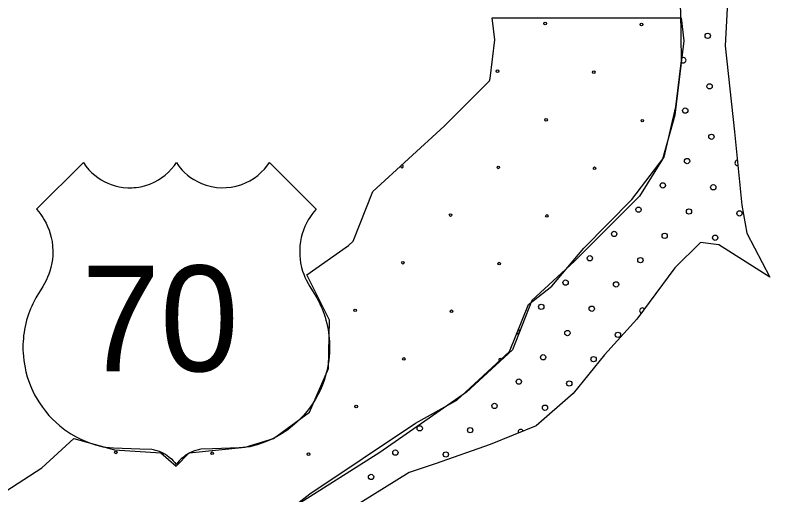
# Model space of a CAD drawing. Extents: x 1612280 to 1883141, y 560852 to 780851.
# Drawn here: x 1778907 to 1781921, y 672101 to 674018 of the extents above; entities that cross this region are included whole.
import ezdxf

# ---------------------------------------------------------------- set-up
doc = ezdxf.new("R2010")
doc.units = 0
for name, color, linetype in [('DESIGN - EROSION CONTROL - Devices', 7, 'Continuous'), ('DESIGN - SCRATCH - User 1', 7, 'Continuous'), ('DESIGN - TRAFFIC CONTROL PERMANENT - Pavement Marking Text', 7, 'Continuous'), ('SURVEY - DRAINAGE - Bridge Deck with Text', 7, 'Continuous')]:
    doc.layers.add(name, color=color, linetype=linetype)

msp = doc.modelspace()

# ---------------------------------------------------------------- linework, layer by layer
at = {"layer": 'DESIGN - EROSION CONTROL - Devices'}
for centre in [(1781023, 673984.2), (1781023, 673984.2), (1781407.5, 673980.4), (1781407.5, 673980.4), (1780832.6, 673793.8), (1780832.6, 673793.8), (1781217.1, 673790), (1781217.1, 673790), (1781026.7, 673599.6), (1781026.7, 673599.6), (1781411.2, 673595.9), (1781411.2, 673595.9), (1780836.3, 673409.2), (1780836.3, 673409.2), (1781220.8, 673405.5), (1781220.8, 673405.5), (1780645.9, 673218.8), (1780645.9, 673218.8), (1781030.4, 673215.1), (1781030.4, 673215.1), (1780455.5, 673028.4), (1780455.5, 673028.4), (1780840, 673024.7), (1780840, 673024.7), (1780265.1, 672838), (1780265.1, 672838), (1780649.6, 672834.3), (1780649.6, 672834.3), (1780459.2, 672643.8), (1780459.2, 672643.8), (1780268.8, 672453.4), (1780268.8, 672453.4), (1779309.3, 672270.5), (1779309.3, 672270.5), (1779693.8, 672266.8), (1779693.8, 672266.8), (1780078.4, 672263), (1780078.4, 672263)]:
    msp.add_circle(centre, 5.28, dxfattribs=at)
for centre, start, end in [((1780642.1, 673603.4), 296.2297, 333.8075), ((1780451.7, 673412.9), 149.2716, 115.7838), ((1780843.8, 672640.1), 356.4623, 268.9944)]:
    msp.add_arc(centre, 5.28, start, end, dxfattribs=at)
at = {"layer": 'DESIGN - SCRATCH - User 1'}
for points in [[(1781399.3, 674928.5), (1781666.5, 675027.6), (1781679.7, 674832.8), (1781732.5, 674525.8), (1781772.1, 674304.6), (1781752.3, 674096.6), (1781742.4, 673895.2), (1781778.7, 673551.9), (1781808.4, 673258.1), (1781828.2, 673145.9), (1781920.6, 672970.9), (1781716, 673099.7), (1781643.4, 673109.6), (1781541.2, 673007.2), (1781389.4, 672802.6), (1781260.8, 672660.6), (1781135.4, 672505.5), (1780986.9, 672376.7)], [(1781399.3, 674928.5), (1781666.5, 675027.6), (1781679.7, 674832.8), (1781732.5, 674525.8), (1781772.1, 674304.6), (1781752.3, 674096.6), (1781742.4, 673895.2), (1781778.7, 673551.9), (1781808.4, 673258.1), (1781828.2, 673145.9), (1781920.6, 672970.9), (1781716, 673099.7), (1781643.4, 673109.6), (1781541.2, 673007.2), (1781389.4, 672802.6), (1781260.8, 672660.6), (1781135.4, 672505.5), (1780986.9, 672376.7)], [(1780505.3, 672386.6), (1780670.2, 672479), (1780881.4, 672673.8), (1780957.2, 672862), (1781049.6, 672934.6), (1781178.3, 673086.5), (1781369.6, 673281.2), (1781498.3, 673449.6), (1781544.5, 673651), (1781567.6, 673835.8), (1781564.3, 674033.9), (1781534.6, 674354.1), (1781514.8, 674614.9), (1781468.6, 674786.6), (1781399.3, 674928.5)], [(1780505.3, 672386.6), (1780670.2, 672479), (1780881.4, 672673.8), (1780957.2, 672862), (1781049.6, 672934.6), (1781178.3, 673086.5), (1781369.6, 673281.2), (1781498.3, 673449.6), (1781544.5, 673651), (1781567.6, 673835.8), (1781564.3, 674033.9), (1781534.6, 674354.1), (1781514.8, 674614.9), (1781468.6, 674786.6), (1781399.3, 674928.5)], [(1778870, 672115.1), (1779014, 672209.1), (1779142, 672326.1), (1779303.9, 672280), (1779489.1, 672268.6), (1779549.6, 672215.7), (1779602.6, 672268.6), (1779825.6, 672291.3), (1779939, 672325.4), (1780082.7, 672431.3), (1780158.3, 672605.3), (1780162.1, 672798.2), (1780071.3, 672979.8), (1780238.4, 673096.8), (1780257.1, 673114), (1780335.2, 673312.9), (1780620.2, 673574.3), (1780800.5, 673754.8), (1780803.3, 673764.6), (1780821.7, 673919.1), (1780812.3, 674006.9)], [(1778870, 672115.1), (1779014, 672209.1), (1779142, 672326.1), (1779303.9, 672280), (1779489.1, 672268.6), (1779549.6, 672215.7), (1779602.6, 672268.6), (1779825.6, 672291.3), (1779939, 672325.4), (1780082.7, 672431.3), (1780158.3, 672605.3), (1780162.1, 672798.2), (1780071.3, 672979.8), (1780238.4, 673096.8), (1780257.1, 673114), (1780335.2, 673312.9), (1780620.2, 673574.3), (1780800.5, 673754.8), (1780803.3, 673764.6), (1780821.7, 673919.1), (1780812.3, 674006.9)], [(1781566.5, 674006.9), (1781576.4, 673914.7), (1781541.1, 673618.3), (1781491.8, 673441.9), (1781400.1, 673293.7), (1781139.2, 673032.6), (1780969.9, 672877.4), (1780892.3, 672679.8), (1780709, 672510.4), (1780363.4, 672270.5), (1780017.9, 672051.7), (1779862.7, 671953), (1779637.1, 671762.4), (1779474.9, 671614.2), (1779312.7, 671508.4), (1779199.8, 671416.6), (1779122.3, 671324.9), (1779064, 671224), (1779060.5, 670871.2), (1779131, 670596), (1779145.1, 670285.5), (1779173.3, 670183.1), (1779229.7, 670119.6)], [(1781566.5, 674006.9), (1781576.4, 673914.7), (1781541.1, 673618.3), (1781491.8, 673441.9), (1781400.1, 673293.7), (1781139.2, 673032.6), (1780969.9, 672877.4), (1780892.3, 672679.8), (1780709, 672510.4), (1780363.4, 672270.5), (1780017.9, 672051.7), (1779862.7, 671953), (1779637.1, 671762.4), (1779474.9, 671614.2), (1779312.7, 671508.4), (1779199.8, 671416.6), (1779122.3, 671324.9), (1779064, 671224), (1779060.5, 670871.2), (1779131, 670596), (1779145.1, 670285.5), (1779173.3, 670183.1), (1779229.7, 670119.6)], [(1780812.3, 674006.9), (1781566.5, 674006.9)], [(1780812.3, 674006.9), (1781566.5, 674006.9)], [(1779239.1, 670134.5), (1779150.5, 670207.8), (1779146.6, 670346.7), (1779127.4, 670597.3), (1779065.7, 670855.7), (1779058, 671114.2), (1779081.1, 671287.7), (1779192.9, 671434.3), (1779370.2, 671546.1), (1779493.5, 671642.5), (1779763.3, 671854.6), (1780083.2, 672105.3), (1780505.3, 672386.6)], [(1779239.1, 670134.5), (1779150.5, 670207.8), (1779146.6, 670346.7), (1779127.4, 670597.3), (1779065.7, 670855.7), (1779058, 671114.2), (1779081.1, 671287.7), (1779192.9, 671434.3), (1779370.2, 671546.1), (1779493.5, 671642.5), (1779763.3, 671854.6), (1780083.2, 672105.3), (1780505.3, 672386.6)], [(1780986.9, 672376.7), (1780804, 672302), (1780584.3, 672224.9), (1780480.2, 672190.2), (1780195, 672012.8), (1779948.3, 671804.5), (1779759.5, 671646.4), (1779589.9, 671496), (1779401, 671349.4), (1779323.9, 671256.9), (1779273.8, 671094.9), (1779254.5, 670863.5), (1779231.4, 670767), (1779239.1, 670508.6), (1779258.4, 670377.5), (1779343.2, 670285), (1779239.1, 670134.5)], [(1780986.9, 672376.7), (1780804, 672302), (1780584.3, 672224.9), (1780480.2, 672190.2), (1780195, 672012.8), (1779948.3, 671804.5), (1779759.5, 671646.4), (1779589.9, 671496), (1779401, 671349.4), (1779323.9, 671256.9), (1779273.8, 671094.9), (1779254.5, 670863.5), (1779231.4, 670767), (1779239.1, 670508.6), (1779258.4, 670377.5), (1779343.2, 670285), (1779239.1, 670134.5)]]:
    msp.add_lwpolyline(points, dxfattribs=at)
msp.add_circle((1781799.1, 673225.3), 10.6, dxfattribs=at)
msp.add_circle((1781799.1, 673225.3), 10.6, dxfattribs=at)
msp.add_arc((1781791.7, 673426.9), 10.6, 97.5373, 274.004, dxfattribs=at)
at = {"layer": 'DESIGN - TRAFFIC CONTROL PERMANENT - Pavement Marking Text'}
for centre in [(1781672.2, 673934.7), (1781672.2, 673934.7), (1781679.7, 673733.1), (1781679.7, 673733.1), (1781582.6, 673636), (1781582.6, 673636), (1781687.1, 673531.5), (1781687.1, 673531.5), (1781590, 673434.4), (1781590, 673434.4), (1781493, 673337.3), (1781493, 673337.3), (1781694.6, 673329.9), (1781694.6, 673329.9), (1781395.9, 673240.3), (1781395.9, 673240.3), (1781597.5, 673232.8), (1781597.5, 673232.8), (1781298.8, 673143.2), (1781298.8, 673143.2), (1781500.4, 673135.7), (1781500.4, 673135.7), (1781702.1, 673128.2), (1781702.1, 673128.2), (1781201.8, 673046.1), (1781201.8, 673046.1), (1781403.4, 673038.6), (1781403.4, 673038.6), (1781104.7, 672949), (1781104.7, 672949), (1781306.3, 672941.6), (1781306.3, 672941.6), (1781007.6, 672852), (1781007.6, 672852), (1781209.2, 672844.5), (1781209.2, 672844.5), (1781112.2, 672747.4), (1781112.2, 672747.4), (1781313.8, 672740), (1781313.8, 672740), (1781015.1, 672650.4), (1781015.1, 672650.4), (1781216.7, 672642.9), (1781216.7, 672642.9), (1780918, 672553.3), (1780918, 672553.3), (1781119.6, 672545.8), (1781119.6, 672545.8), (1780820.9, 672456.2), (1780820.9, 672456.2), (1781022.6, 672448.7), (1781022.6, 672448.7), (1780522.3, 672366.6), (1780522.3, 672366.6), (1780723.9, 672359.1), (1780723.9, 672359.1), (1780425.2, 672269.5), (1780425.2, 672269.5), (1780626.8, 672262.1), (1780626.8, 672262.1), (1780328.1, 672172.5), (1780328.1, 672172.5)]:
    msp.add_circle(centre, 10.6, dxfattribs=at)
for centre, start, end in [((1781575.1, 673837.6), 219.36, 136.8295), ((1781410.8, 672837), 35.1355, 251.7511), ((1780910.5, 672754.9), 265.9889, 50.0896), ((1780925.5, 672351.7), 21.9807, 202.4255)]:
    msp.add_arc(centre, 10.6, start, end, dxfattribs=at)
at = {"layer": 'SURVEY - DRAINAGE - Bridge Deck with Text'}
for points in [[(1778992.3, 673241.9), (1779179.7, 673428.4), (1779189.5, 673414.6), (1779201.8, 673399.8), (1779213.9, 673387.7), (1779225.1, 673377.8), (1779237.5, 673368.4), (1779250.3, 673360), (1779262.7, 673353), (1779277.2, 673346.1), (1779290.3, 673340.9), (1779306.7, 673335.7), (1779322.3, 673332), (1779338.8, 673329.4), (1779356.5, 673328), (1779364.5, 673327.8), (1779372.6, 673328), (1779380.5, 673328.3), (1779390.6, 673329.3), (1779401, 673330.7), (1779414.5, 673333.3), (1779427, 673336.6), (1779445.1, 673342.7), (1779462.4, 673350.2), (1779478.9, 673359.1), (1779492.8, 673368.2), (1779506.5, 673378.6), (1779519.8, 673390.6), (1779531.8, 673403.2), (1779543, 673417.1), (1779550.9, 673428.4), (1779557.8, 673418.4), (1779566.5, 673407.2), (1779574.5, 673398.2), (1779583.8, 673388.8), (1779595.5, 673378.5), (1779607.9, 673369), (1779621.1, 673360.3), (1779634.7, 673352.6), (1779650.6, 673345.1), (1779669.3, 673338.2), (1779690.5, 673332.7), (1779711.4, 673329.2), (1779729.6, 673327.9), (1779749.3, 673328.2), (1779769.6, 673330.3), (1779789.7, 673334.3), (1779812.1, 673341.1), (1779829.8, 673348.4), (1779844.4, 673355.9), (1779861.4, 673366.4), (1779875.6, 673376.9), (1779891.4, 673391), (1779902.1, 673402.2), (1779912, 673414.2), (1779922.1, 673428.4), (1780108.9, 673241.9)], [(1778992.3, 673241.9), (1779179.7, 673428.4), (1779189.5, 673414.6), (1779201.8, 673399.8), (1779213.9, 673387.7), (1779225.1, 673377.8), (1779237.5, 673368.4), (1779250.3, 673360), (1779262.7, 673353), (1779277.2, 673346.1), (1779290.3, 673340.9), (1779306.7, 673335.7), (1779322.3, 673332), (1779338.8, 673329.4), (1779356.5, 673328), (1779364.5, 673327.8), (1779372.6, 673328), (1779380.5, 673328.3), (1779390.6, 673329.3), (1779401, 673330.7), (1779414.5, 673333.3), (1779427, 673336.6), (1779445.1, 673342.7), (1779462.4, 673350.2), (1779478.9, 673359.1), (1779492.8, 673368.2), (1779506.5, 673378.6), (1779519.8, 673390.6), (1779531.8, 673403.2), (1779543, 673417.1), (1779550.9, 673428.4), (1779557.8, 673418.4), (1779566.5, 673407.2), (1779574.5, 673398.2), (1779583.8, 673388.8), (1779595.5, 673378.5), (1779607.9, 673369), (1779621.1, 673360.3), (1779634.7, 673352.6), (1779650.6, 673345.1), (1779669.3, 673338.2), (1779690.5, 673332.7), (1779711.4, 673329.2), (1779729.6, 673327.9), (1779749.3, 673328.2), (1779769.6, 673330.3), (1779789.7, 673334.3), (1779812.1, 673341.1), (1779829.8, 673348.4), (1779844.4, 673355.9), (1779861.4, 673366.4), (1779875.6, 673376.9), (1779891.4, 673391), (1779902.1, 673402.2), (1779912, 673414.2), (1779922.1, 673428.4), (1780108.9, 673241.9)], [(1778992.3, 673241.9), (1779001.4, 673231.3), (1779009.6, 673220.6), (1779017.2, 673209.4), (1779023.5, 673199.2), (1779030.4, 673186.7), (1779036.9, 673172.8), (1779042.5, 673158.8), (1779047.6, 673143.4), (1779051.4, 673128.9), (1779054.6, 673112.9), (1779056.9, 673095.2), (1779058, 673073.5), (1779057.6, 673057.1), (1779056.2, 673041.2), (1779054.2, 673027.2), (1779050.3, 673008.9), (1779046.3, 672995.1), (1779041.8, 672982), (1779036.9, 672969.9), (1779032.1, 672959.5), (1779024.3, 672945.7), (1779017.1, 672933.2), (1779006.6, 672915.5), (1778993.8, 672894.4), (1778990.1, 672888.5), (1778984.1, 672877.4), (1778977.6, 672864.3), (1778973.4, 672855.2), (1778968.6, 672843.8), (1778964.5, 672833.5), (1778960.6, 672822.5), (1778956.7, 672810.8), (1778953, 672798.2), (1778949.5, 672784.8), (1778947, 672773.6), (1778944.7, 672761.6), (1778942.8, 672749.6), (1778941, 672736.9), (1778939.9, 672725.4), (1778939, 672713.8), (1778938.5, 672702.9), (1778938.4, 672691.8), (1778938.5, 672679.3), (1778938.9, 672667.8), (1778940, 672653.2), (1778941.7, 672638.1), (1778943.9, 672622.8), (1778946.7, 672608.1), (1778950.3, 672591.8), (1778955.6, 672572.7), (1778960.3, 672558.2), (1778966.8, 672540.6), (1778972.7, 672526.9), (1778977.8, 672515.3), (1778985.1, 672500.7), (1778994.8, 672483.2), (1779003.9, 672468.5), (1779015.9, 672451), (1779028.5, 672434.6), (1779042.3, 672418.4), (1779056.8, 672403), (1779069.2, 672391), (1779086.1, 672376.3), (1779105.9, 672360.9), (1779130.1, 672344.7), (1779150.3, 672332.9), (1779169.8, 672322.9), (1779187.8, 672314.8), (1779208.6, 672306.8), (1779227.9, 672300.4), (1779247.3, 672295.1), (1779257.1, 672292.8), (1779269.8, 672291.2), (1779299.9, 672288.5), (1779405.5, 672285.2), (1779453.2, 672282.8), (1779457.7, 672282.2), (1779462.5, 672281.1), (1779467.7, 672279.8), (1779472.7, 672278.3), (1779477.4, 672276.8), (1779482, 672275.1), (1779487.4, 672272.9), (1779491.8, 672271), (1779496.9, 672268.5), (1779500.7, 672266.4), (1779504.8, 672264.1), (1779513.3, 672258.7), (1779522.4, 672252), (1779531, 672244.6), (1779538.6, 672237.1), (1779545.1, 672229.8), (1779550.6, 672221.5)], [(1778992.3, 673241.9), (1779001.4, 673231.3), (1779009.6, 673220.6), (1779017.2, 673209.4), (1779023.5, 673199.2), (1779030.4, 673186.7), (1779036.9, 673172.8), (1779042.5, 673158.8), (1779047.6, 673143.4), (1779051.4, 673128.9), (1779054.6, 673112.9), (1779056.9, 673095.2), (1779058, 673073.5), (1779057.6, 673057.1), (1779056.2, 673041.2), (1779054.2, 673027.2), (1779050.3, 673008.9), (1779046.3, 672995.1), (1779041.8, 672982), (1779036.9, 672969.9), (1779032.1, 672959.5), (1779024.3, 672945.7), (1779017.1, 672933.2), (1779006.6, 672915.5), (1778993.8, 672894.4), (1778990.1, 672888.5), (1778984.1, 672877.4), (1778977.6, 672864.3), (1778973.4, 672855.2), (1778968.6, 672843.8), (1778964.5, 672833.5), (1778960.6, 672822.5), (1778956.7, 672810.8), (1778953, 672798.2), (1778949.5, 672784.8), (1778947, 672773.6), (1778944.7, 672761.6), (1778942.8, 672749.6), (1778941, 672736.9), (1778939.9, 672725.4), (1778939, 672713.8), (1778938.5, 672702.9), (1778938.4, 672691.8), (1778938.5, 672679.3), (1778938.9, 672667.8), (1778940, 672653.2), (1778941.7, 672638.1), (1778943.9, 672622.8), (1778946.7, 672608.1), (1778950.3, 672591.8), (1778955.6, 672572.7), (1778960.3, 672558.2), (1778966.8, 672540.6), (1778972.7, 672526.9), (1778977.8, 672515.3), (1778985.1, 672500.7), (1778994.8, 672483.2), (1779003.9, 672468.5), (1779015.9, 672451), (1779028.5, 672434.6), (1779042.3, 672418.4), (1779056.8, 672403), (1779069.2, 672391), (1779086.1, 672376.3), (1779105.9, 672360.9), (1779130.1, 672344.7), (1779150.3, 672332.9), (1779169.8, 672322.9), (1779187.8, 672314.8), (1779208.6, 672306.8), (1779227.9, 672300.4), (1779247.3, 672295.1), (1779257.1, 672292.8), (1779269.8, 672291.2), (1779299.9, 672288.5), (1779405.5, 672285.2), (1779453.2, 672282.8), (1779457.7, 672282.2), (1779462.5, 672281.1), (1779467.7, 672279.8), (1779472.7, 672278.3), (1779477.4, 672276.8), (1779482, 672275.1), (1779487.4, 672272.9), (1779491.8, 672271), (1779496.9, 672268.5), (1779500.7, 672266.4), (1779504.8, 672264.1), (1779513.3, 672258.7), (1779522.4, 672252), (1779531, 672244.6), (1779538.6, 672237.1), (1779545.1, 672229.8), (1779550.6, 672221.5)], [(1780108.9, 673241.9), (1780099.8, 673231.3), (1780091.5, 673220.6), (1780083.9, 673209.4), (1780077.6, 673199.2), (1780070.8, 673186.7), (1780064.3, 673172.8), (1780058.7, 673158.8), (1780053.6, 673143.4), (1780049.7, 673128.9), (1780046.6, 673112.9), (1780044.3, 673095.2), (1780043.2, 673073.6), (1780043.5, 673057.1), (1780044.9, 673041.2), (1780047, 673027.2), (1780050.9, 673009), (1780054.8, 672995.1), (1780059.4, 672982), (1780064.3, 672969.9), (1780069.1, 672959.5), (1780076.8, 672945.8), (1780084.1, 672933.2), (1780094.6, 672915.5), (1780107.4, 672894.5), (1780111.1, 672888.5), (1780117.1, 672877.4), (1780123.6, 672864.3), (1780127.8, 672855.2), (1780132.6, 672843.9), (1780136.7, 672833.5), (1780140.6, 672822.6), (1780144.5, 672810.8), (1780148.2, 672798.2), (1780151.6, 672784.8), (1780154.1, 672773.6), (1780156.5, 672761.6), (1780158.4, 672749.7), (1780160.1, 672737), (1780161.3, 672725.4), (1780162.2, 672713.8), (1780162.6, 672702.9), (1780162.8, 672691.8), (1780162.7, 672679.4), (1780162.2, 672667.8), (1780161.2, 672653.3), (1780159.5, 672638.1), (1780157.3, 672622.9), (1780154.5, 672608.1), (1780150.8, 672591.8), (1780145.6, 672572.7), (1780140.9, 672558.2), (1780134.4, 672540.6), (1780128.5, 672526.9), (1780123.4, 672515.3), (1780116.1, 672500.7), (1780106.4, 672483.2), (1780097.3, 672468.5), (1780085.3, 672451), (1780072.7, 672434.6), (1780058.9, 672418.4), (1780044.4, 672403), (1780032, 672391.1), (1780015.1, 672376.3), (1779995.3, 672361), (1779971.1, 672344.7), (1779950.9, 672332.9), (1779931.4, 672322.9), (1779913.4, 672314.9), (1779892.6, 672306.8), (1779873.3, 672300.5), (1779853.9, 672295.1), (1779844.1, 672292.9), (1779831.4, 672291.2), (1779801.3, 672288.5), (1779695.7, 672285.2), (1779648, 672282.8), (1779643.5, 672282.2), (1779638.7, 672281.1), (1779633.5, 672279.8), (1779628.5, 672278.3), (1779623.8, 672276.8), (1779619.2, 672275.1), (1779613.8, 672272.9), (1779609.4, 672271), (1779604.3, 672268.5), (1779600.4, 672266.4), (1779596.4, 672264.1), (1779587.9, 672258.7), (1779578.8, 672252), (1779570.2, 672244.6), (1779562.6, 672237.1), (1779556.2, 672229.8), (1779550.6, 672221.5)], [(1780108.9, 673241.9), (1780099.8, 673231.3), (1780091.5, 673220.6), (1780083.9, 673209.4), (1780077.6, 673199.2), (1780070.8, 673186.7), (1780064.3, 673172.8), (1780058.7, 673158.8), (1780053.6, 673143.4), (1780049.7, 673128.9), (1780046.6, 673112.9), (1780044.3, 673095.2), (1780043.2, 673073.6), (1780043.5, 673057.1), (1780044.9, 673041.2), (1780047, 673027.2), (1780050.9, 673009), (1780054.8, 672995.1), (1780059.4, 672982), (1780064.3, 672969.9), (1780069.1, 672959.5), (1780076.8, 672945.8), (1780084.1, 672933.2), (1780094.6, 672915.5), (1780107.4, 672894.5), (1780111.1, 672888.5), (1780117.1, 672877.4), (1780123.6, 672864.3), (1780127.8, 672855.2), (1780132.6, 672843.9), (1780136.7, 672833.5), (1780140.6, 672822.6), (1780144.5, 672810.8), (1780148.2, 672798.2), (1780151.6, 672784.8), (1780154.1, 672773.6), (1780156.5, 672761.6), (1780158.4, 672749.7), (1780160.1, 672737), (1780161.3, 672725.4), (1780162.2, 672713.8), (1780162.6, 672702.9), (1780162.8, 672691.8), (1780162.7, 672679.4), (1780162.2, 672667.8), (1780161.2, 672653.3), (1780159.5, 672638.1), (1780157.3, 672622.9), (1780154.5, 672608.1), (1780150.8, 672591.8), (1780145.6, 672572.7), (1780140.9, 672558.2), (1780134.4, 672540.6), (1780128.5, 672526.9), (1780123.4, 672515.3), (1780116.1, 672500.7), (1780106.4, 672483.2), (1780097.3, 672468.5), (1780085.3, 672451), (1780072.7, 672434.6), (1780058.9, 672418.4), (1780044.4, 672403), (1780032, 672391.1), (1780015.1, 672376.3), (1779995.3, 672361), (1779971.1, 672344.7), (1779950.9, 672332.9), (1779931.4, 672322.9), (1779913.4, 672314.9), (1779892.6, 672306.8), (1779873.3, 672300.5), (1779853.9, 672295.1), (1779844.1, 672292.9), (1779831.4, 672291.2), (1779801.3, 672288.5), (1779695.7, 672285.2), (1779648, 672282.8), (1779643.5, 672282.2), (1779638.7, 672281.1), (1779633.5, 672279.8), (1779628.5, 672278.3), (1779623.8, 672276.8), (1779619.2, 672275.1), (1779613.8, 672272.9), (1779609.4, 672271), (1779604.3, 672268.5), (1779600.4, 672266.4), (1779596.4, 672264.1), (1779587.9, 672258.7), (1779578.8, 672252), (1779570.2, 672244.6), (1779562.6, 672237.1), (1779556.2, 672229.8), (1779550.6, 672221.5)]]:
    msp.add_lwpolyline(points, dxfattribs=at)

# ---------------------------------------------------------------- texts
msp.add_text('70', height=422.4, rotation=0.0013, dxfattribs=at).set_placement((1779171.5, 672594.5))
msp.add_text('70', height=422.4, rotation=0.0013, dxfattribs=at).set_placement((1779171.5, 672594.5))

doc.saveas('drawing.dxf')
